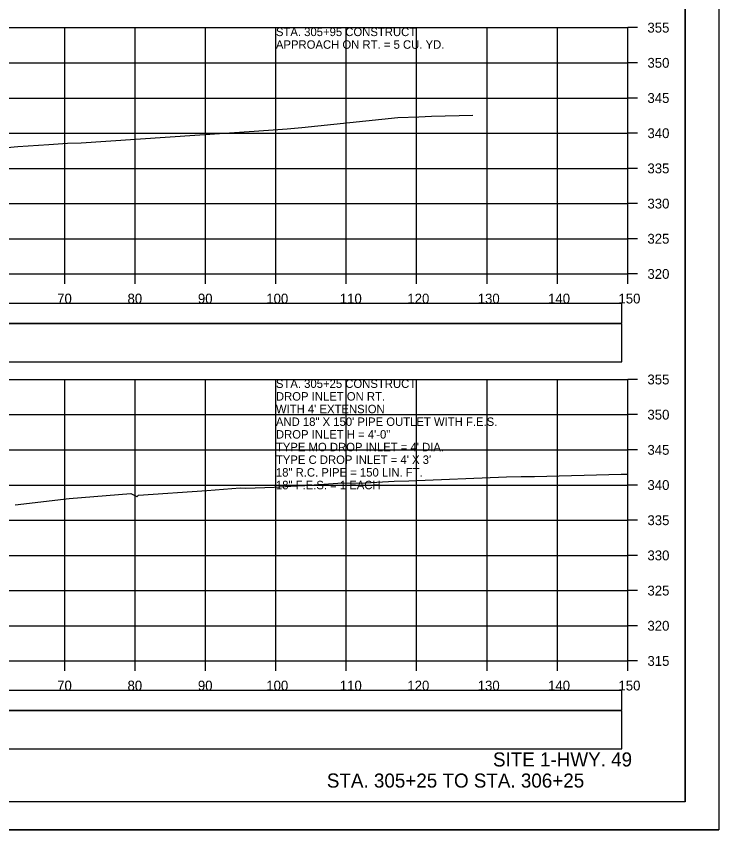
# Model space of a CAD drawing. Extents: x 1368122 to 1710785, y 373130 to 557566.
# Drawn here: x 1369418.7 to 1369518.5, y 373557 to 373672.6 of the extents above; entities that cross this region are included whole.
import ezdxf

# ---------------------------------------------------------------- set-up
doc = ezdxf.new("R2010")
doc.units = 0
for name, color, linetype in [('R_Axis', 7, 'Continuous'), ('R_Axis Annot', 7, 'Continuous'), ('R_Border', 7, 'Continuous'), ('R_Draft', 7, 'Continuous'), ('R_Exist Surface', 7, 'Continuous'), ('R_Grid', 7, 'Continuous'), ('R_No Plot', 7, 'Continuous'), ('R_Water Annot', 7, 'Continuous')]:
    doc.layers.add(name, color=color, linetype=linetype)

msp = doc.modelspace()

# ---------------------------------------------------------------- linework, layer by layer
for points in [[(1369206.41, 373628.98), (1369504.71, 373628.98), (1369504.71, 373631.79), (1369206.41, 373631.79)], [(1369206.41, 373623.51), (1369504.71, 373623.51), (1369504.71, 373628.92), (1369206.41, 373628.92)], [(1369206.41, 373573.98), (1369504.71, 373573.98), (1369504.71, 373576.79), (1369206.41, 373576.79)], [(1369206.41, 373568.51), (1369504.71, 373568.51), (1369504.71, 373573.92), (1369206.41, 373573.92)]]:
    msp.add_lwpolyline(points, close=True)
at = {"layer": 'R_Axis'}
for p, q in [((1369505.56, 373635.99), (1369505.56, 373670.99)), ((1369506.96, 373670.99), (1369505.56, 373670.99)), ((1369506.96, 373665.99), (1369505.56, 373665.99)), ((1369506.96, 373660.99), (1369505.56, 373660.99)), ((1369506.96, 373655.99), (1369505.56, 373655.99)), ((1369506.96, 373650.99), (1369505.56, 373650.99)), ((1369506.96, 373645.99), (1369505.56, 373645.99)), ((1369506.96, 373640.99), (1369505.56, 373640.99)), ((1369205.56, 373635.99), (1369505.56, 373635.99)), ((1369425.56, 373634.59), (1369425.56, 373635.99)), ((1369435.56, 373634.59), (1369435.56, 373635.99)), ((1369445.56, 373634.59), (1369445.56, 373635.99)), ((1369455.56, 373634.59), (1369455.56, 373635.99)), ((1369465.56, 373634.59), (1369465.56, 373635.99)), ((1369475.56, 373634.59), (1369475.56, 373635.99)), ((1369485.56, 373634.59), (1369485.56, 373635.99)), ((1369495.56, 373634.59), (1369495.56, 373635.99)), ((1369505.56, 373634.59), (1369505.56, 373635.99)), ((1369506.96, 373635.99), (1369505.56, 373635.99)), ((1369505.56, 373580.99), (1369505.56, 373620.99)), ((1369506.96, 373620.99), (1369505.56, 373620.99)), ((1369506.96, 373615.99), (1369505.56, 373615.99)), ((1369506.96, 373610.99), (1369505.56, 373610.99)), ((1369506.96, 373605.99), (1369505.56, 373605.99)), ((1369506.96, 373600.99), (1369505.56, 373600.99)), ((1369506.96, 373595.99), (1369505.56, 373595.99)), ((1369506.96, 373590.99), (1369505.56, 373590.99)), ((1369506.96, 373585.99), (1369505.56, 373585.99)), ((1369205.56, 373580.99), (1369505.56, 373580.99)), ((1369425.56, 373579.59), (1369425.56, 373580.99)), ((1369435.56, 373579.59), (1369435.56, 373580.99)), ((1369445.56, 373579.59), (1369445.56, 373580.99)), ((1369455.56, 373579.59), (1369455.56, 373580.99)), ((1369465.56, 373579.59), (1369465.56, 373580.99)), ((1369475.56, 373579.59), (1369475.56, 373580.99)), ((1369485.56, 373579.59), (1369485.56, 373580.99)), ((1369495.56, 373579.59), (1369495.56, 373580.99)), ((1369505.56, 373579.59), (1369505.56, 373580.99)), ((1369506.96, 373580.99), (1369505.56, 373580.99))]:
    msp.add_line(p, q, dxfattribs=at)
at = {"layer": 'R_Border'}
for q in [(1369513.74, 373766.45), (1369197.56, 373560.99)]:
    msp.add_line((1369513.74, 373560.99), q, dxfattribs=at)
at = {"layer": 'R_Exist Surface'}
for points in [[(1369411.74, 373653.45), (1369418.86, 373654.12), (1369423.31, 373654.38), (1369425.93, 373654.56), (1369427.87, 373654.6), (1369452.46, 373656.29), (1369455.84, 373656.53), (1369457.16, 373656.6), (1369459.22, 373656.82), (1369472.9, 373658.2), (1369475.87, 373658.32), (1369477.68, 373658.39), (1369483.56, 373658.57)], [(1369418.5, 373603.16), (1369426.16, 373604.07), (1369434.96, 373604.8), (1369435.8, 373604.38), (1369435.83, 373604.36), (1369436.03, 373604.57), (1369445.74, 373605.22), (1369450.49, 373605.58), (1369451.27, 373605.55), (1369455.31, 373605.69), (1369459.3, 373605.93), (1369459.67, 373605.94), (1369465, 373606.28), (1369467.46, 373606.26), (1369472.38, 373606.56), (1369474.44, 373606.57), (1369488.32, 373607.16), (1369490.43, 373607.19), (1369492.33, 373607.21), (1369504.63, 373607.52), (1369505.56, 373607.54)]]:
    msp.add_lwpolyline(points, dxfattribs=at)
at = {"layer": 'R_Grid'}
for p, q in [((1369205.56, 373670.99), (1369505.56, 373670.99)), ((1369425.56, 373635.99), (1369425.56, 373670.99)), ((1369435.56, 373635.99), (1369435.56, 373670.99)), ((1369445.56, 373635.99), (1369445.56, 373670.99)), ((1369455.56, 373635.99), (1369455.56, 373670.99)), ((1369465.56, 373635.99), (1369465.56, 373670.99)), ((1369475.56, 373635.99), (1369475.56, 373670.99)), ((1369485.56, 373635.99), (1369485.56, 373670.99)), ((1369495.56, 373635.99), (1369495.56, 373670.99)), ((1369505.56, 373635.99), (1369505.56, 373670.99)), ((1369205.56, 373665.99), (1369505.56, 373665.99)), ((1369205.56, 373660.99), (1369505.56, 373660.99)), ((1369205.56, 373655.99), (1369505.56, 373655.99)), ((1369205.56, 373650.99), (1369505.56, 373650.99)), ((1369205.56, 373645.99), (1369505.56, 373645.99)), ((1369205.56, 373640.99), (1369505.56, 373640.99)), ((1369205.56, 373635.99), (1369505.56, 373635.99)), ((1369205.56, 373620.99), (1369505.56, 373620.99)), ((1369425.56, 373580.99), (1369425.56, 373620.99)), ((1369435.56, 373580.99), (1369435.56, 373620.99)), ((1369445.56, 373580.99), (1369445.56, 373620.99)), ((1369455.56, 373580.99), (1369455.56, 373620.99)), ((1369465.56, 373580.99), (1369465.56, 373620.99)), ((1369475.56, 373580.99), (1369475.56, 373620.99)), ((1369485.56, 373580.99), (1369485.56, 373620.99)), ((1369495.56, 373580.99), (1369495.56, 373620.99)), ((1369505.56, 373580.99), (1369505.56, 373620.99)), ((1369205.56, 373615.99), (1369505.56, 373615.99)), ((1369205.56, 373610.99), (1369505.56, 373610.99)), ((1369205.56, 373605.99), (1369505.56, 373605.99)), ((1369205.56, 373600.99), (1369505.56, 373600.99)), ((1369205.56, 373595.99), (1369505.56, 373595.99)), ((1369205.56, 373590.99), (1369505.56, 373590.99)), ((1369205.56, 373585.99), (1369505.56, 373585.99)), ((1369205.56, 373580.99), (1369505.56, 373580.99))]:
    msp.add_line(p, q, dxfattribs=at)
at = {"layer": 'R_No Plot'}
msp.add_line((1369185.16, 373557.01), (1369518.49, 373557.01), dxfattribs=at)
for points in [[(1369185.15, 373770.34), (1369518.49, 373770.34), (1369518.49, 373557), (1369185.15, 373557)], [(1369431.48, 373766.45), (1369451.1, 373766.45), (1369451.1, 373756.57), (1369467.21, 373756.57), (1369490.41, 373756.57), (1369490.53, 373728.41), (1369513.74, 373728.41), (1369513.74, 373560.99), (1369197.56, 373560.99), (1369197.56, 373766.45)]]:
    msp.add_lwpolyline(points, close=True, dxfattribs=at)

# ---------------------------------------------------------------- texts
at = {"layer": 'R_Axis Annot'}
for s, p in [('355', (1369508.36, 373670.29)), ('350', (1369508.36, 373665.29)), ('345', (1369508.36, 373660.29)), ('340', (1369508.36, 373655.29)), ('335', (1369508.36, 373650.29)), ('330', (1369508.36, 373645.29)), ('325', (1369508.36, 373640.29)), ('320', (1369508.36, 373635.29)), ('70', (1369424.47, 373631.79)), ('80', (1369434.47, 373631.79)), ('90', (1369444.47, 373631.79)), ('100', (1369454.19, 373631.79)), ('110', (1369464.64, 373631.79)), ('120', (1369474.24, 373631.79)), ('130', (1369484.24, 373631.79)), ('140', (1369494.24, 373631.79)), ('150', (1369504.24, 373631.79)), ('355', (1369508.36, 373620.29)), ('350', (1369508.36, 373615.29)), ('345', (1369508.36, 373610.29)), ('340', (1369508.36, 373605.29)), ('335', (1369508.36, 373600.29)), ('330', (1369508.36, 373595.29)), ('325', (1369508.36, 373590.29)), ('320', (1369508.36, 373585.29)), ('315', (1369508.36, 373580.29)), ('70', (1369424.47, 373576.79)), ('80', (1369434.47, 373576.79)), ('90', (1369444.47, 373576.79)), ('100', (1369454.19, 373576.79)), ('110', (1369464.64, 373576.79)), ('120', (1369474.24, 373576.79)), ('130', (1369484.24, 373576.79)), ('140', (1369494.24, 373576.79)), ('150', (1369504.24, 373576.79))]:
    msp.add_text(s, height=1.4, dxfattribs=at).set_placement(p)
at = {"layer": 'R_Draft'}
for s, p in [('SITE 1-HWY. 49', (1369486.41, 373565.99)), ('STA. 305+25 TO STA. 306+25', (1369462.8, 373562.99))]:
    msp.add_text(s, height=2, dxfattribs=at).set_placement(p)
at = {"layer": 'R_Water Annot'}
for s, p in [('STA. 305+95 CONSTRUCT', (1369455.56, 373669.79)), ('APPROACH ON RT. = 5 CU. YD.', (1369455.56, 373667.99)), ('STA. 305+25 CONSTRUCT', (1369455.56, 373619.79)), ('DROP INLET ON RT.', (1369455.56, 373617.99)), ("WITH 4' EXTENSION", (1369455.56, 373616.19)), ('AND 18" X 150\' PIPE OUTLET WITH F.E.S.', (1369455.56, 373614.39)), ('DROP INLET H = 4\'-0"', (1369455.56, 373612.59)), ("TYPE MO DROP INLET = 4' DIA.", (1369455.56, 373610.79)), ("TYPE C DROP INLET = 4' X 3'", (1369455.56, 373608.99)), ('18" R.C. PIPE = 150 LIN. FT.', (1369455.56, 373607.19)), ('18" F.E.S. = 1 EACH', (1369455.56, 373605.39))]:
    msp.add_text(s, height=1.2, dxfattribs=at).set_placement(p)

doc.saveas('drawing.dxf')
